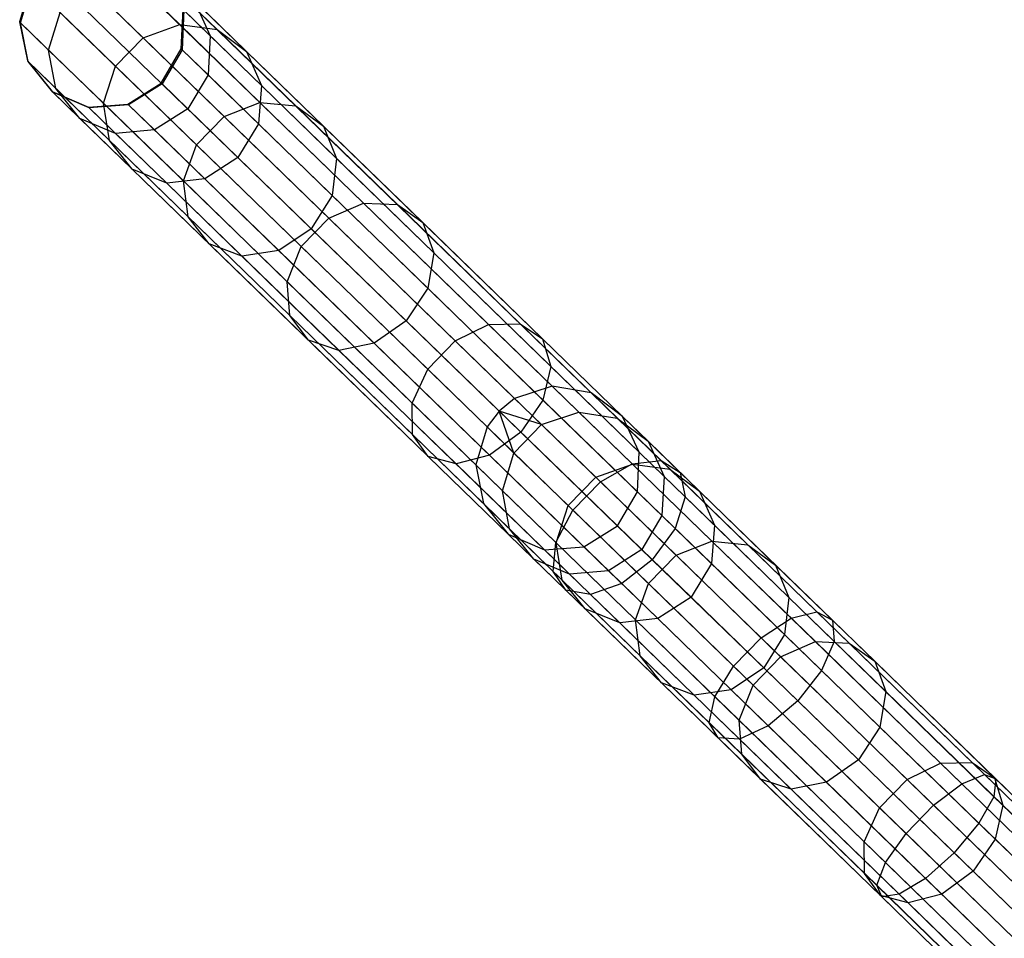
# Model space of a CAD drawing. Extents: x -91 to 91, y -91 to 262.
# Tile 315 of 480: x -66 to -54, y 52 to 63. Entities that reach past the tile are written whole.
import ezdxf

# ---------------------------------------------------------------- set-up
doc = ezdxf.new("R2010")
doc.units = 0
doc.header["$LTSCALE"] = 25.4
doc.layers.get('0').update_dxf_attribs({"linetype": 'CONTINUOUS'})

# ---------------------------------------------------------------- blocks, each defined once
blk = doc.blocks.new('ETE0_STL_1')
at = {"color": 0}
for p, q in [((-59.214, 58.382, 301.455), (-64.733, 63.739, 191.455)), ((-59.214, 58.382, 301.455), (-64.733, 63.739, 191.455)), ((-58.742, 58.303, 301.427), (-64.261, 63.661, 191.427)), ((-58.742, 58.303, 301.427), (-64.261, 63.661, 191.427)), ((-59.668, 58.232, 301.47), (-65.187, 63.59, 191.47)), ((-59.668, 58.232, 301.47), (-65.187, 63.59, 191.47)), ((-59.855, 58.081, 301.473), (-65.375, 63.438, 191.473)), ((-59.855, 58.081, 301.473), (-65.375, 63.438, 191.473)), ((-64.382, 63.399, 185.308), (-63.72, 62.756, 182.357)), ((-64.382, 63.399, 185.308), (-63.72, 62.756, 182.357)), ((-63.917, 63.327, 185.397), (-63.268, 62.696, 182.503)), ((-63.917, 63.327, 185.397), (-63.268, 62.696, 182.503)), ((-58.362, 58.014, 301.394), (-63.881, 63.372, 191.394)), ((-58.362, 58.014, 301.394), (-63.881, 63.372, 191.394)), ((-65.521, 63.246, 191.47), (-65.657, 62.788, 191.455)), ((-65.521, 63.246, 191.47), (-65.657, 62.788, 191.455)), ((-65.646, 62.777, 188.363), (-65.51, 63.236, 188.346)), ((-65.646, 62.777, 188.363), (-65.51, 63.236, 188.346)), ((-60.001, 57.889, 301.47), (-65.521, 63.246, 191.47)), ((-60.001, 57.889, 301.47), (-65.521, 63.246, 191.47)), ((-64.833, 63.246, 185.258), (-64.164, 62.596, 182.275)), ((-64.833, 63.246, 185.258), (-64.164, 62.596, 182.275)), ((-63.545, 63.046, 185.505), (-62.911, 62.43, 182.678)), ((-63.545, 63.046, 185.505), (-62.911, 62.43, 182.678)), ((-63.545, 63.046, 185.505), (-63.351, 62.621, 185.606)), ((-63.545, 63.046, 185.505), (-63.351, 62.621, 185.606)), ((-63.701, 62.462, 191.341), (-63.679, 62.939, 191.363)), ((-63.701, 62.462, 191.341), (-63.679, 62.939, 191.363)), ((-63.669, 62.93, 188.468), (-63.692, 62.452, 188.493)), ((-63.669, 62.93, 188.468), (-63.692, 62.452, 188.493)), ((-58.16, 57.582, 301.363), (-63.679, 62.939, 191.363)), ((-58.16, 57.582, 301.363), (-63.679, 62.939, 191.363)), ((-63.669, 62.93, 188.468), (-63.351, 62.621, 185.606)), ((-63.669, 62.93, 188.468), (-63.351, 62.621, 185.606)), ((-60.137, 57.43, 301.455), (-65.657, 62.788, 191.455)), ((-65.657, 62.788, 191.455), (-65.564, 62.319, 191.427)), ((-60.137, 57.43, 301.455), (-65.657, 62.788, 191.455)), ((-65.657, 62.788, 191.455), (-65.646, 62.777, 188.363)), ((-65.657, 62.788, 191.455), (-65.564, 62.319, 191.427)), ((-65.657, 62.788, 191.455), (-65.646, 62.777, 188.363)), ((-65.306, 62.447, 185.308), (-65.166, 62.902, 185.258)), ((-65.306, 62.447, 185.308), (-65.166, 62.902, 185.258)), ((-65.166, 62.902, 185.258), (-64.497, 62.253, 182.275)), ((-65.166, 62.902, 185.258), (-64.497, 62.253, 182.275)), ((-65.554, 62.309, 188.395), (-65.646, 62.777, 188.363)), ((-65.646, 62.777, 188.363), (-65.306, 62.447, 185.308)), ((-65.646, 62.777, 188.363), (-65.306, 62.447, 185.308)), ((-65.554, 62.309, 188.395), (-65.646, 62.777, 188.363)), ((-64.164, 62.596, 182.275), (-63.72, 62.756, 182.357)), ((-64.164, 62.596, 182.275), (-63.72, 62.756, 182.357)), ((-63.72, 62.756, 182.357), (-62.751, 61.815, 179.576)), ((-63.72, 62.756, 182.357), (-62.751, 61.815, 179.576)), ((-63.72, 62.756, 182.357), (-63.268, 62.696, 182.503)), ((-63.72, 62.756, 182.357), (-63.268, 62.696, 182.503)), ((-63.268, 62.696, 182.503), (-62.317, 61.773, 179.774)), ((-63.268, 62.696, 182.503), (-62.317, 61.773, 179.774)), ((-63.268, 62.696, 182.503), (-62.911, 62.43, 182.678)), ((-63.268, 62.696, 182.503), (-62.911, 62.43, 182.678)), ((-64.497, 62.253, 182.275), (-64.164, 62.596, 182.275)), ((-64.497, 62.253, 182.275), (-64.164, 62.596, 182.275)), ((-64.164, 62.596, 182.275), (-63.184, 61.645, 179.465)), ((-64.164, 62.596, 182.275), (-63.184, 61.645, 179.465)), ((-63.351, 62.621, 185.606), (-63.378, 62.148, 185.678)), ((-63.351, 62.621, 185.606), (-63.378, 62.148, 185.678)), ((-63.351, 62.621, 185.606), (-62.731, 62.019, 182.843)), ((-63.351, 62.621, 185.606), (-62.731, 62.019, 182.843)), ((-65.22, 61.985, 185.397), (-65.306, 62.447, 185.308)), ((-65.306, 62.447, 185.308), (-64.644, 61.805, 182.357)), ((-65.306, 62.447, 185.308), (-64.644, 61.805, 182.357)), ((-65.22, 61.985, 185.397), (-65.306, 62.447, 185.308)), ((-63.943, 62.049, 191.333), (-63.701, 62.462, 191.341)), ((-63.943, 62.049, 191.333), (-63.701, 62.462, 191.341)), ((-63.692, 62.452, 188.493), (-63.933, 62.039, 188.502)), ((-63.692, 62.452, 188.493), (-63.933, 62.039, 188.502)), ((-58.182, 57.104, 301.341), (-63.701, 62.462, 191.341)), ((-58.182, 57.104, 301.341), (-63.701, 62.462, 191.341)), ((-63.701, 62.462, 191.341), (-63.692, 62.452, 188.493)), ((-63.701, 62.462, 191.341), (-63.692, 62.452, 188.493)), ((-63.692, 62.452, 188.493), (-63.378, 62.148, 185.678)), ((-63.692, 62.452, 188.493), (-63.378, 62.148, 185.678)), ((-62.911, 62.43, 182.678), (-61.982, 61.529, 180.013)), ((-62.911, 62.43, 182.678), (-61.982, 61.529, 180.013)), ((-62.911, 62.43, 182.678), (-62.731, 62.019, 182.843)), ((-62.911, 62.43, 182.678), (-62.731, 62.019, 182.843)), ((-60.045, 56.961, 301.427), (-65.564, 62.319, 191.427)), ((-65.564, 62.319, 191.427), (-65.264, 61.947, 191.394)), ((-60.045, 56.961, 301.427), (-65.564, 62.319, 191.427)), ((-65.564, 62.319, 191.427), (-65.264, 61.947, 191.394)), ((-65.564, 62.319, 191.427), (-65.554, 62.309, 188.395)), ((-65.564, 62.319, 191.427), (-65.554, 62.309, 188.395)), ((-65.254, 61.938, 188.432), (-65.554, 62.309, 188.395)), ((-65.554, 62.309, 188.395), (-65.22, 61.985, 185.397)), ((-65.554, 62.309, 188.395), (-65.22, 61.985, 185.397)), ((-65.254, 61.938, 188.432), (-65.554, 62.309, 188.395)), ((-64.644, 61.805, 182.357), (-64.497, 62.253, 182.275)), ((-64.644, 61.805, 182.357), (-64.497, 62.253, 182.275)), ((-64.497, 62.253, 182.275), (-63.517, 61.302, 179.465)), ((-64.497, 62.253, 182.275), (-63.517, 61.302, 179.465)), ((-63.378, 62.148, 185.678), (-63.622, 61.737, 185.704)), ((-63.378, 62.148, 185.678), (-63.622, 61.737, 185.704)), ((-63.378, 62.148, 185.678), (-62.768, 61.556, 182.96)), ((-63.378, 62.148, 185.678), (-62.768, 61.556, 182.96)), ((-64.928, 61.621, 185.505), (-65.22, 61.985, 185.397)), ((-65.22, 61.985, 185.397), (-64.571, 61.355, 182.503)), ((-65.22, 61.985, 185.397), (-64.571, 61.355, 182.503)), ((-64.928, 61.621, 185.505), (-65.22, 61.985, 185.397)), ((-64.349, 61.795, 191.341), (-63.943, 62.049, 191.333)), ((-64.349, 61.795, 191.341), (-63.943, 62.049, 191.333)), ((-63.933, 62.039, 188.502), (-64.339, 61.785, 188.493)), ((-63.933, 62.039, 188.502), (-64.339, 61.785, 188.493)), ((-58.424, 56.691, 301.333), (-63.943, 62.049, 191.333)), ((-58.424, 56.691, 301.333), (-63.943, 62.049, 191.333)), ((-63.943, 62.049, 191.333), (-63.933, 62.039, 188.502)), ((-63.943, 62.049, 191.333), (-63.933, 62.039, 188.502)), ((-63.622, 61.737, 185.704), (-63.933, 62.039, 188.502)), ((-63.622, 61.737, 185.704), (-63.933, 62.039, 188.502)), ((-62.731, 62.019, 182.843), (-62.768, 61.556, 182.96)), ((-62.731, 62.019, 182.843), (-62.768, 61.556, 182.96)), ((-62.731, 62.019, 182.843), (-61.823, 61.137, 180.238)), ((-62.731, 62.019, 182.843), (-61.823, 61.137, 180.238)), ((-59.745, 56.59, 301.394), (-65.264, 61.947, 191.394)), ((-65.264, 61.947, 191.394), (-64.826, 61.758, 191.363)), ((-59.745, 56.59, 301.394), (-65.264, 61.947, 191.394)), ((-65.264, 61.947, 191.394), (-64.826, 61.758, 191.363)), ((-65.264, 61.947, 191.394), (-65.254, 61.938, 188.432)), ((-65.264, 61.947, 191.394), (-65.254, 61.938, 188.432)), ((-64.816, 61.749, 188.468), (-65.254, 61.938, 188.432)), ((-65.254, 61.938, 188.432), (-64.928, 61.621, 185.505)), ((-65.254, 61.938, 188.432), (-64.928, 61.621, 185.505)), ((-64.816, 61.749, 188.468), (-65.254, 61.938, 188.432)), ((-64.826, 61.758, 191.363), (-64.349, 61.795, 191.341)), ((-64.826, 61.758, 191.363), (-64.349, 61.795, 191.341)), ((-59.306, 56.401, 301.363), (-64.826, 61.758, 191.363)), ((-59.306, 56.401, 301.363), (-64.826, 61.758, 191.363)), ((-64.826, 61.758, 191.363), (-64.816, 61.749, 188.468)), ((-64.826, 61.758, 191.363), (-64.816, 61.749, 188.468)), ((-64.339, 61.785, 188.493), (-64.816, 61.749, 188.468)), ((-64.339, 61.785, 188.493), (-64.816, 61.749, 188.468)), ((-64.816, 61.749, 188.468), (-64.497, 61.439, 185.606)), ((-64.816, 61.749, 188.468), (-64.497, 61.439, 185.606)), ((-64.571, 61.355, 182.503), (-64.644, 61.805, 182.357)), ((-64.644, 61.805, 182.357), (-63.675, 60.864, 179.576)), ((-64.644, 61.805, 182.357), (-63.675, 60.864, 179.576)), ((-64.571, 61.355, 182.503), (-64.644, 61.805, 182.357)), ((-58.83, 56.437, 301.341), (-64.349, 61.795, 191.341)), ((-58.83, 56.437, 301.341), (-64.349, 61.795, 191.341)), ((-64.349, 61.795, 191.341), (-64.339, 61.785, 188.493)), ((-64.349, 61.795, 191.341), (-64.339, 61.785, 188.493)), ((-64.339, 61.785, 188.493), (-64.026, 61.481, 185.678)), ((-64.339, 61.785, 188.493), (-64.026, 61.481, 185.678)), ((-63.622, 61.737, 185.704), (-64.026, 61.481, 185.678)), ((-63.622, 61.737, 185.704), (-64.026, 61.481, 185.678)), ((-63.016, 61.148, 183.002), (-63.622, 61.737, 185.704)), ((-63.016, 61.148, 183.002), (-63.622, 61.737, 185.704)), ((-63.184, 61.645, 179.465), (-62.751, 61.815, 179.576)), ((-63.184, 61.645, 179.465), (-62.751, 61.815, 179.576)), ((-62.751, 61.815, 179.576), (-61.496, 60.597, 177.027)), ((-62.751, 61.815, 179.576), (-61.496, 60.597, 177.027)), ((-62.751, 61.815, 179.576), (-62.317, 61.773, 179.774)), ((-62.751, 61.815, 179.576), (-62.317, 61.773, 179.774)), ((-62.317, 61.773, 179.774), (-61.086, 60.578, 177.273)), ((-62.317, 61.773, 179.774), (-61.086, 60.578, 177.273)), ((-62.317, 61.773, 179.774), (-61.982, 61.529, 180.013)), ((-62.317, 61.773, 179.774), (-61.982, 61.529, 180.013)), ((-64.497, 61.439, 185.606), (-64.928, 61.621, 185.505)), ((-64.928, 61.621, 185.505), (-64.294, 61.006, 182.678)), ((-64.928, 61.621, 185.505), (-64.294, 61.006, 182.678)), ((-64.497, 61.439, 185.606), (-64.928, 61.621, 185.505)), ((-63.517, 61.302, 179.465), (-63.184, 61.645, 179.465)), ((-63.517, 61.302, 179.465), (-63.184, 61.645, 179.465)), ((-63.184, 61.645, 179.465), (-61.915, 60.414, 176.888)), ((-63.184, 61.645, 179.465), (-61.915, 60.414, 176.888)), ((-64.026, 61.481, 185.678), (-64.497, 61.439, 185.606)), ((-64.026, 61.481, 185.678), (-64.497, 61.439, 185.606)), ((-64.026, 61.481, 185.678), (-63.416, 60.889, 182.96)), ((-64.026, 61.481, 185.678), (-63.416, 60.889, 182.96)), ((-62.768, 61.556, 182.96), (-63.016, 61.148, 183.002)), ((-62.768, 61.556, 182.96), (-63.016, 61.148, 183.002)), ((-62.768, 61.556, 182.96), (-61.875, 60.689, 180.398)), ((-62.768, 61.556, 182.96), (-61.875, 60.689, 180.398)), ((-61.982, 61.529, 180.013), (-60.78, 60.361, 177.571)), ((-61.982, 61.529, 180.013), (-60.78, 60.361, 177.571)), ((-61.982, 61.529, 180.013), (-61.823, 61.137, 180.238)), ((-61.982, 61.529, 180.013), (-61.823, 61.137, 180.238)), ((-64.294, 61.006, 182.678), (-64.571, 61.355, 182.503)), ((-64.571, 61.355, 182.503), (-63.62, 60.432, 179.774)), ((-64.571, 61.355, 182.503), (-63.62, 60.432, 179.774)), ((-64.294, 61.006, 182.678), (-64.571, 61.355, 182.503)), ((-64.497, 61.439, 185.606), (-63.877, 60.838, 182.843)), ((-64.497, 61.439, 185.606), (-63.877, 60.838, 182.843)), ((-63.675, 60.864, 179.576), (-63.517, 61.302, 179.465)), ((-63.675, 60.864, 179.576), (-63.517, 61.302, 179.465)), ((-63.517, 61.302, 179.465), (-62.249, 60.07, 176.888)), ((-63.517, 61.302, 179.465), (-62.249, 60.07, 176.888)), ((-63.016, 61.148, 183.002), (-63.416, 60.889, 182.96)), ((-63.016, 61.148, 183.002), (-63.416, 60.889, 182.96)), ((-62.128, 60.287, 180.455), (-63.016, 61.148, 183.002)), ((-62.128, 60.287, 180.455), (-63.016, 61.148, 183.002)), ((-61.823, 61.137, 180.238), (-61.875, 60.689, 180.398)), ((-61.823, 61.137, 180.238), (-61.875, 60.689, 180.398)), ((-61.823, 61.137, 180.238), (-60.647, 59.996, 177.851)), ((-61.823, 61.137, 180.238), (-60.647, 59.996, 177.851)), ((-63.877, 60.838, 182.843), (-64.294, 61.006, 182.678)), ((-64.294, 61.006, 182.678), (-63.365, 60.104, 180.013)), ((-64.294, 61.006, 182.678), (-63.365, 60.104, 180.013)), ((-63.877, 60.838, 182.843), (-64.294, 61.006, 182.678)), ((-63.416, 60.889, 182.96), (-63.877, 60.838, 182.843)), ((-63.416, 60.889, 182.96), (-63.877, 60.838, 182.843)), ((-63.416, 60.889, 182.96), (-62.523, 60.022, 180.398)), ((-63.416, 60.889, 182.96), (-62.523, 60.022, 180.398)), ((-63.877, 60.838, 182.843), (-62.969, 59.956, 180.238)), ((-63.877, 60.838, 182.843), (-62.969, 59.956, 180.238)), ((-63.62, 60.432, 179.774), (-63.675, 60.864, 179.576)), ((-63.675, 60.864, 179.576), (-62.419, 59.645, 177.027)), ((-63.675, 60.864, 179.576), (-62.419, 59.645, 177.027)), ((-63.62, 60.432, 179.774), (-63.675, 60.864, 179.576)), ((-61.875, 60.689, 180.398), (-62.128, 60.287, 180.455)), ((-61.875, 60.689, 180.398), (-62.128, 60.287, 180.455)), ((-61.875, 60.689, 180.398), (-60.719, 59.567, 178.049)), ((-61.875, 60.689, 180.398), (-60.719, 59.567, 178.049)), ((-61.915, 60.414, 176.888), (-61.496, 60.597, 177.027)), ((-61.915, 60.414, 176.888), (-61.496, 60.597, 177.027)), ((-61.496, 60.597, 177.027), (-59.983, 59.128, 174.766)), ((-61.496, 60.597, 177.027), (-59.983, 59.128, 174.766)), ((-61.496, 60.597, 177.027), (-61.086, 60.578, 177.273)), ((-61.496, 60.597, 177.027), (-61.086, 60.578, 177.273)), ((-61.086, 60.578, 177.273), (-59.602, 59.137, 175.055)), ((-61.086, 60.578, 177.273), (-59.602, 59.137, 175.055)), ((-61.086, 60.578, 177.273), (-60.78, 60.361, 177.571)), ((-61.086, 60.578, 177.273), (-60.78, 60.361, 177.571)), ((-63.365, 60.104, 180.013), (-63.62, 60.432, 179.774)), ((-63.62, 60.432, 179.774), (-62.388, 59.236, 177.273)), ((-63.62, 60.432, 179.774), (-62.388, 59.236, 177.273)), ((-63.365, 60.104, 180.013), (-63.62, 60.432, 179.774)), ((-62.249, 60.07, 176.888), (-61.915, 60.414, 176.888)), ((-62.249, 60.07, 176.888), (-61.915, 60.414, 176.888)), ((-61.915, 60.414, 176.888), (-60.386, 58.929, 174.603)), ((-61.915, 60.414, 176.888), (-60.386, 58.929, 174.603)), ((-62.128, 60.287, 180.455), (-62.523, 60.022, 180.398)), ((-62.128, 60.287, 180.455), (-62.523, 60.022, 180.398)), ((-60.979, 59.171, 178.121), (-62.128, 60.287, 180.455)), ((-60.979, 59.171, 178.121), (-62.128, 60.287, 180.455)), ((-60.78, 60.361, 177.571), (-59.33, 58.954, 175.404)), ((-60.78, 60.361, 177.571), (-59.33, 58.954, 175.404)), ((-60.78, 60.361, 177.571), (-60.647, 59.996, 177.851)), ((-60.78, 60.361, 177.571), (-60.647, 59.996, 177.851)), ((-62.969, 59.956, 180.238), (-63.365, 60.104, 180.013)), ((-63.365, 60.104, 180.013), (-62.163, 58.937, 177.571)), ((-63.365, 60.104, 180.013), (-62.163, 58.937, 177.571)), ((-62.969, 59.956, 180.238), (-63.365, 60.104, 180.013)), ((-62.419, 59.645, 177.027), (-62.249, 60.07, 176.888)), ((-62.419, 59.645, 177.027), (-62.249, 60.07, 176.888)), ((-62.249, 60.07, 176.888), (-60.72, 58.586, 174.603)), ((-62.249, 60.07, 176.888), (-60.72, 58.586, 174.603)), ((-62.523, 60.022, 180.398), (-62.969, 59.956, 180.238)), ((-62.523, 60.022, 180.398), (-62.969, 59.956, 180.238)), ((-62.969, 59.956, 180.238), (-61.794, 58.815, 177.851)), ((-62.969, 59.956, 180.238), (-61.794, 58.815, 177.851)), ((-62.523, 60.022, 180.398), (-61.367, 58.9, 178.049)), ((-62.523, 60.022, 180.398), (-61.367, 58.9, 178.049)), ((-60.647, 59.996, 177.851), (-60.719, 59.567, 178.049)), ((-60.647, 59.996, 177.851), (-60.719, 59.567, 178.049)), ((-60.647, 59.996, 177.851), (-59.23, 58.621, 175.733)), ((-60.647, 59.996, 177.851), (-59.23, 58.621, 175.733)), ((-62.388, 59.236, 177.273), (-62.419, 59.645, 177.027)), ((-62.419, 59.645, 177.027), (-60.907, 58.177, 174.766)), ((-62.419, 59.645, 177.027), (-60.907, 58.177, 174.766)), ((-62.388, 59.236, 177.273), (-62.419, 59.645, 177.027)), ((-60.719, 59.567, 178.049), (-60.979, 59.171, 178.121)), ((-60.719, 59.567, 178.049), (-60.979, 59.171, 178.121)), ((-60.719, 59.567, 178.049), (-59.325, 58.214, 175.966)), ((-60.719, 59.567, 178.049), (-59.325, 58.214, 175.966)), ((-62.163, 58.937, 177.571), (-62.388, 59.236, 177.273)), ((-62.388, 59.236, 177.273), (-60.904, 57.796, 175.055)), ((-62.388, 59.236, 177.273), (-60.904, 57.796, 175.055)), ((-62.163, 58.937, 177.571), (-62.388, 59.236, 177.273)), ((-60.979, 59.171, 178.121), (-61.367, 58.9, 178.049)), ((-60.979, 59.171, 178.121), (-61.367, 58.9, 178.049)), ((-59.593, 57.826, 176.05), (-60.979, 59.171, 178.121)), ((-59.593, 57.826, 176.05), (-60.979, 59.171, 178.121)), ((-60.386, 58.929, 174.603), (-59.983, 59.128, 174.766)), ((-60.386, 58.929, 174.603), (-59.983, 59.128, 174.766)), ((-59.983, 59.128, 174.766), (-59.602, 59.137, 175.055)), ((-59.983, 59.128, 174.766), (-59.602, 59.137, 175.055)), ((-59.983, 59.128, 174.766), (-58.246, 57.442, 172.843)), ((-59.983, 59.128, 174.766), (-58.246, 57.442, 172.843)), ((-59.602, 59.137, 175.055), (-57.897, 57.483, 173.169)), ((-59.602, 59.137, 175.055), (-57.897, 57.483, 173.169)), ((-59.602, 59.137, 175.055), (-59.33, 58.954, 175.404)), ((-59.602, 59.137, 175.055), (-59.33, 58.954, 175.404)), ((-61.794, 58.815, 177.851), (-62.163, 58.937, 177.571)), ((-62.163, 58.937, 177.571), (-60.713, 57.53, 175.404)), ((-62.163, 58.937, 177.571), (-60.713, 57.53, 175.404)), ((-61.794, 58.815, 177.851), (-62.163, 58.937, 177.571)), ((-61.367, 58.9, 178.049), (-61.794, 58.815, 177.851)), ((-61.367, 58.9, 178.049), (-61.794, 58.815, 177.851)), ((-61.367, 58.9, 178.049), (-59.973, 57.547, 175.966)), ((-61.367, 58.9, 178.049), (-59.973, 57.547, 175.966)), ((-60.72, 58.586, 174.603), (-60.386, 58.929, 174.603)), ((-60.72, 58.586, 174.603), (-60.386, 58.929, 174.603)), ((-60.386, 58.929, 174.603), (-58.63, 57.225, 172.659)), ((-60.386, 58.929, 174.603), (-58.63, 57.225, 172.659)), ((-59.33, 58.954, 175.404), (-57.666, 57.339, 173.562)), ((-59.33, 58.954, 175.404), (-57.666, 57.339, 173.562)), ((-59.33, 58.954, 175.404), (-59.23, 58.621, 175.733)), ((-59.33, 58.954, 175.404), (-59.23, 58.621, 175.733)), ((-61.794, 58.815, 177.851), (-60.377, 57.44, 175.733)), ((-61.794, 58.815, 177.851), (-60.377, 57.44, 175.733)), ((-59.23, 58.621, 175.733), (-59.325, 58.214, 175.966)), ((-59.23, 58.621, 175.733), (-59.325, 58.214, 175.966)), ((-59.23, 58.621, 175.733), (-57.603, 57.042, 173.932)), ((-59.23, 58.621, 175.733), (-57.603, 57.042, 173.932)), ((-60.907, 58.177, 174.766), (-60.72, 58.586, 174.603)), ((-60.907, 58.177, 174.766), (-60.72, 58.586, 174.603)), ((-60.72, 58.586, 174.603), (-58.964, 56.882, 172.659)), ((-60.72, 58.586, 174.603), (-58.964, 56.882, 172.659)), ((-59.214, 58.382, 301.455), (-59.668, 58.232, 301.47)), ((-59.214, 58.382, 301.455), (-59.668, 58.232, 301.47)), ((-58.891, 58.069, 304.534), (-59.214, 58.382, 301.455)), ((-58.891, 58.069, 304.534), (-59.214, 58.382, 301.455)), ((-58.742, 58.303, 301.427), (-59.214, 58.382, 301.455)), ((-58.742, 58.303, 301.427), (-59.214, 58.382, 301.455)), ((-58.426, 57.996, 304.448), (-58.742, 58.303, 301.427)), ((-58.426, 57.996, 304.448), (-58.742, 58.303, 301.427)), ((-58.362, 58.014, 301.394), (-58.742, 58.303, 301.427)), ((-58.362, 58.014, 301.394), (-58.742, 58.303, 301.427)), ((-60.904, 57.796, 175.055), (-60.907, 58.177, 174.766)), ((-60.907, 58.177, 174.766), (-59.169, 56.49, 172.843)), ((-60.907, 58.177, 174.766), (-59.169, 56.49, 172.843)), ((-60.904, 57.796, 175.055), (-60.907, 58.177, 174.766)), ((-59.668, 58.232, 301.47), (-59.855, 58.081, 301.473)), ((-59.668, 58.232, 301.47), (-59.855, 58.081, 301.473)), ((-59.342, 57.916, 304.582), (-59.668, 58.232, 301.47)), ((-59.342, 57.916, 304.582), (-59.668, 58.232, 301.47)), ((-59.325, 58.214, 175.966), (-59.593, 57.826, 176.05)), ((-59.325, 58.214, 175.966), (-59.593, 57.826, 176.05)), ((-59.325, 58.214, 175.966), (-57.725, 56.66, 174.195)), ((-59.325, 58.214, 175.966), (-57.725, 56.66, 174.195)), ((-59.855, 58.081, 301.473), (-60.001, 57.889, 301.47)), ((-59.855, 58.081, 301.473), (-60.001, 57.889, 301.47)), ((-59.676, 57.573, 304.582), (-59.855, 58.081, 301.473)), ((-59.676, 57.573, 304.582), (-59.855, 58.081, 301.473)), ((-59.342, 57.916, 304.582), (-59.855, 58.081, 301.473)), ((-59.342, 57.916, 304.582), (-59.855, 58.081, 301.473)), ((-59.342, 57.916, 304.582), (-58.891, 58.069, 304.534)), ((-59.342, 57.916, 304.582), (-58.891, 58.069, 304.534)), ((-58.891, 58.069, 304.534), (-58.426, 57.996, 304.448)), ((-58.242, 57.439, 307.511), (-58.891, 58.069, 304.534)), ((-58.242, 57.439, 307.511), (-58.891, 58.069, 304.534)), ((-58.891, 58.069, 304.534), (-58.426, 57.996, 304.448)), ((-59.676, 57.573, 304.582), (-59.342, 57.916, 304.582)), ((-59.676, 57.573, 304.582), (-59.342, 57.916, 304.582)), ((-58.686, 57.279, 307.591), (-59.342, 57.916, 304.582)), ((-58.686, 57.279, 307.591), (-59.342, 57.916, 304.582)), ((-58.426, 57.996, 304.448), (-58.053, 57.715, 304.344)), ((-57.789, 57.378, 307.368), (-58.426, 57.996, 304.448)), ((-57.789, 57.378, 307.368), (-58.426, 57.996, 304.448)), ((-58.426, 57.996, 304.448), (-58.053, 57.715, 304.344)), ((-58.053, 57.715, 304.344), (-58.362, 58.014, 301.394)), ((-58.053, 57.715, 304.344), (-58.362, 58.014, 301.394)), ((-58.16, 57.582, 301.363), (-58.362, 58.014, 301.394)), ((-58.16, 57.582, 301.363), (-58.362, 58.014, 301.394)), ((-60.713, 57.53, 175.404), (-60.904, 57.796, 175.055)), ((-60.904, 57.796, 175.055), (-59.2, 56.141, 173.169)), ((-60.904, 57.796, 175.055), (-59.2, 56.141, 173.169)), ((-60.713, 57.53, 175.404), (-60.904, 57.796, 175.055)), ((-60.001, 57.889, 301.47), (-60.137, 57.43, 301.455)), ((-60.001, 57.889, 301.47), (-60.137, 57.43, 301.455)), ((-59.676, 57.573, 304.582), (-60.001, 57.889, 301.47)), ((-59.676, 57.573, 304.582), (-60.001, 57.889, 301.47)), ((-59.593, 57.826, 176.05), (-59.973, 57.547, 175.966)), ((-59.593, 57.826, 176.05), (-59.973, 57.547, 175.966)), ((-58.003, 56.282, 174.29), (-59.593, 57.826, 176.05)), ((-58.003, 56.282, 174.29), (-59.593, 57.826, 176.05)), ((-58.053, 57.715, 304.344), (-57.858, 57.289, 304.247)), ((-57.431, 57.111, 307.197), (-58.053, 57.715, 304.344)), ((-57.431, 57.111, 307.197), (-58.053, 57.715, 304.344)), ((-58.053, 57.715, 304.344), (-57.858, 57.289, 304.247)), ((-59.973, 57.547, 175.966), (-60.377, 57.44, 175.733)), ((-59.973, 57.547, 175.966), (-60.377, 57.44, 175.733)), ((-59.973, 57.547, 175.966), (-58.372, 55.993, 174.195)), ((-59.973, 57.547, 175.966), (-58.372, 55.993, 174.195)), ((-59.815, 57.117, 304.534), (-59.676, 57.573, 304.582)), ((-59.815, 57.117, 304.534), (-59.676, 57.573, 304.582)), ((-59.02, 56.936, 307.591), (-59.676, 57.573, 304.582)), ((-59.02, 56.936, 307.591), (-59.676, 57.573, 304.582)), ((-58.182, 57.104, 301.341), (-58.16, 57.582, 301.363)), ((-58.182, 57.104, 301.341), (-58.16, 57.582, 301.363)), ((-57.858, 57.289, 304.247), (-58.16, 57.582, 301.363)), ((-57.858, 57.289, 304.247), (-58.16, 57.582, 301.363)), ((-60.377, 57.44, 175.733), (-60.713, 57.53, 175.404)), ((-60.713, 57.53, 175.404), (-59.049, 55.914, 173.562)), ((-60.713, 57.53, 175.404), (-59.049, 55.914, 173.562)), ((-60.377, 57.44, 175.733), (-60.713, 57.53, 175.404)), ((-60.377, 57.44, 175.733), (-58.75, 55.861, 173.932)), ((-60.377, 57.44, 175.733), (-58.75, 55.861, 173.932)), ((-59.815, 57.117, 304.534), (-60.137, 57.43, 301.455)), ((-60.137, 57.43, 301.455), (-60.045, 56.961, 301.427)), ((-59.815, 57.117, 304.534), (-60.137, 57.43, 301.455)), ((-60.137, 57.43, 301.455), (-60.045, 56.961, 301.427)), ((-58.686, 57.279, 307.591), (-58.242, 57.439, 307.511)), ((-58.686, 57.279, 307.591), (-58.242, 57.439, 307.511)), ((-58.63, 57.225, 172.659), (-58.246, 57.442, 172.843)), ((-58.63, 57.225, 172.659), (-58.246, 57.442, 172.843)), ((-58.246, 57.442, 172.843), (-57.897, 57.483, 173.169)), ((-58.246, 57.442, 172.843), (-57.897, 57.483, 173.169)), ((-58.246, 57.442, 172.843), (-56.323, 55.575, 171.302)), ((-58.246, 57.442, 172.843), (-56.323, 55.575, 171.302)), ((-58.242, 57.439, 307.511), (-57.789, 57.378, 307.368)), ((-57.281, 56.506, 310.319), (-58.242, 57.439, 307.511)), ((-57.281, 56.506, 310.319), (-58.242, 57.439, 307.511)), ((-58.242, 57.439, 307.511), (-57.789, 57.378, 307.368)), ((-57.897, 57.483, 173.169), (-56.011, 55.652, 171.657)), ((-57.897, 57.483, 173.169), (-56.011, 55.652, 171.657)), ((-57.897, 57.483, 173.169), (-57.666, 57.339, 173.562)), ((-57.897, 57.483, 173.169), (-57.666, 57.339, 173.562)), ((-57.789, 57.378, 307.368), (-57.431, 57.111, 307.197)), ((-56.846, 56.463, 310.123), (-57.789, 57.378, 307.368)), ((-56.846, 56.463, 310.123), (-57.789, 57.378, 307.368)), ((-57.789, 57.378, 307.368), (-57.431, 57.111, 307.197)), ((-57.666, 57.339, 173.562), (-55.823, 55.55, 172.085)), ((-57.666, 57.339, 173.562), (-55.823, 55.55, 172.085)), ((-57.666, 57.339, 173.562), (-57.603, 57.042, 173.932)), ((-57.666, 57.339, 173.562), (-57.603, 57.042, 173.932)), ((-59.02, 56.936, 307.591), (-58.686, 57.279, 307.591)), ((-59.02, 56.936, 307.591), (-58.686, 57.279, 307.591)), ((-58.964, 56.882, 172.659), (-58.63, 57.225, 172.659)), ((-58.964, 56.882, 172.659), (-58.63, 57.225, 172.659)), ((-57.715, 56.336, 310.43), (-58.686, 57.279, 307.591)), ((-57.715, 56.336, 310.43), (-58.686, 57.279, 307.591)), ((-58.63, 57.225, 172.659), (-56.687, 55.338, 171.101)), ((-58.63, 57.225, 172.659), (-56.687, 55.338, 171.101)), ((-57.858, 57.289, 304.247), (-57.885, 56.816, 304.177)), ((-57.858, 57.289, 304.247), (-57.885, 56.816, 304.177)), ((-57.25, 56.699, 307.035), (-57.858, 57.289, 304.247)), ((-57.25, 56.699, 307.035), (-57.858, 57.289, 304.247)), ((-59.729, 56.654, 304.448), (-59.815, 57.117, 304.534)), ((-59.166, 56.487, 307.511), (-59.815, 57.117, 304.534)), ((-59.729, 56.654, 304.448), (-59.815, 57.117, 304.534)), ((-59.166, 56.487, 307.511), (-59.815, 57.117, 304.534)), ((-58.424, 56.691, 301.333), (-58.182, 57.104, 301.341)), ((-58.424, 56.691, 301.333), (-58.182, 57.104, 301.341)), ((-57.885, 56.816, 304.177), (-58.182, 57.104, 301.341)), ((-57.885, 56.816, 304.177), (-58.182, 57.104, 301.341)), ((-57.431, 57.111, 307.197), (-57.25, 56.699, 307.035)), ((-56.51, 56.217, 309.887), (-57.431, 57.111, 307.197)), ((-56.51, 56.217, 309.887), (-57.431, 57.111, 307.197)), ((-57.431, 57.111, 307.197), (-57.25, 56.699, 307.035)), ((-59.729, 56.654, 304.448), (-60.045, 56.961, 301.427)), ((-60.045, 56.961, 301.427), (-59.745, 56.59, 301.394)), ((-59.729, 56.654, 304.448), (-60.045, 56.961, 301.427)), ((-60.045, 56.961, 301.427), (-59.745, 56.59, 301.394)), ((-57.603, 57.042, 173.932), (-57.725, 56.66, 174.195)), ((-57.603, 57.042, 173.932), (-57.725, 56.66, 174.195)), ((-57.603, 57.042, 173.932), (-55.803, 55.293, 172.489)), ((-57.603, 57.042, 173.932), (-55.803, 55.293, 172.489)), ((-59.169, 56.49, 172.843), (-58.964, 56.882, 172.659)), ((-59.169, 56.49, 172.843), (-58.964, 56.882, 172.659)), ((-59.166, 56.487, 307.511), (-59.02, 56.936, 307.591)), ((-59.166, 56.487, 307.511), (-59.02, 56.936, 307.591)), ((-58.048, 55.993, 310.43), (-59.02, 56.936, 307.591)), ((-58.048, 55.993, 310.43), (-59.02, 56.936, 307.591)), ((-58.964, 56.882, 172.659), (-57.02, 54.995, 171.101)), ((-58.964, 56.882, 172.659), (-57.02, 54.995, 171.101)), ((-57.885, 56.816, 304.177), (-58.129, 56.405, 304.152)), ((-57.885, 56.816, 304.177), (-58.129, 56.405, 304.152)), ((-57.287, 56.236, 306.92), (-57.885, 56.816, 304.177)), ((-57.287, 56.236, 306.92), (-57.885, 56.816, 304.177)), ((-59.436, 56.29, 304.344), (-59.745, 56.59, 301.394)), ((-59.745, 56.59, 301.394), (-59.306, 56.401, 301.363)), ((-59.436, 56.29, 304.344), (-59.745, 56.59, 301.394)), ((-59.745, 56.59, 301.394), (-59.306, 56.401, 301.363)), ((-59.436, 56.29, 304.344), (-59.729, 56.654, 304.448)), ((-59.092, 56.036, 307.368), (-59.729, 56.654, 304.448)), ((-59.436, 56.29, 304.344), (-59.729, 56.654, 304.448)), ((-59.092, 56.036, 307.368), (-59.729, 56.654, 304.448)), ((-58.83, 56.437, 301.341), (-58.424, 56.691, 301.333)), ((-58.83, 56.437, 301.341), (-58.424, 56.691, 301.333)), ((-58.424, 56.691, 301.333), (-58.129, 56.405, 304.152)), ((-58.424, 56.691, 301.333), (-58.129, 56.405, 304.152)), ((-57.725, 56.66, 174.195), (-58.003, 56.282, 174.29)), ((-57.725, 56.66, 174.195), (-58.003, 56.282, 174.29)), ((-57.725, 56.66, 174.195), (-55.954, 54.941, 172.775)), ((-57.725, 56.66, 174.195), (-55.954, 54.941, 172.775)), ((-57.25, 56.699, 307.035), (-57.287, 56.236, 306.92)), ((-57.25, 56.699, 307.035), (-57.287, 56.236, 306.92)), ((-56.35, 55.825, 309.665), (-57.25, 56.699, 307.035)), ((-56.35, 55.825, 309.665), (-57.25, 56.699, 307.035)), ((-59.2, 56.141, 173.169), (-59.169, 56.49, 172.843)), ((-59.2, 56.141, 173.169), (-59.169, 56.49, 172.843)), ((-59.169, 56.49, 172.843), (-57.246, 54.624, 171.302)), ((-59.169, 56.49, 172.843), (-57.246, 54.624, 171.302)), ((-59.092, 56.036, 307.368), (-59.166, 56.487, 307.511)), ((-58.205, 55.554, 310.319), (-59.166, 56.487, 307.511)), ((-59.092, 56.036, 307.368), (-59.166, 56.487, 307.511)), ((-58.205, 55.554, 310.319), (-59.166, 56.487, 307.511)), ((-57.715, 56.336, 310.43), (-57.281, 56.506, 310.319)), ((-57.715, 56.336, 310.43), (-57.281, 56.506, 310.319)), ((-57.281, 56.506, 310.319), (-56.846, 56.463, 310.123)), ((-56.029, 55.291, 312.896), (-57.281, 56.506, 310.319)), ((-56.029, 55.291, 312.896), (-57.281, 56.506, 310.319)), ((-57.281, 56.506, 310.319), (-56.846, 56.463, 310.123)), ((-59.306, 56.401, 301.363), (-58.83, 56.437, 301.341)), ((-59.306, 56.401, 301.363), (-58.83, 56.437, 301.341)), ((-59.004, 56.108, 304.247), (-59.306, 56.401, 301.363)), ((-59.004, 56.108, 304.247), (-59.306, 56.401, 301.363)), ((-58.533, 56.149, 304.177), (-58.83, 56.437, 301.341)), ((-58.533, 56.149, 304.177), (-58.83, 56.437, 301.341)), ((-58.129, 56.405, 304.152), (-58.533, 56.149, 304.177)), ((-58.129, 56.405, 304.152), (-58.533, 56.149, 304.177)), ((-58.129, 56.405, 304.152), (-57.534, 55.828, 306.878)), ((-58.129, 56.405, 304.152), (-57.534, 55.828, 306.878)), ((-56.846, 56.463, 310.123), (-56.51, 56.217, 309.887)), ((-55.619, 55.271, 312.651), (-56.846, 56.463, 310.123)), ((-55.619, 55.271, 312.651), (-56.846, 56.463, 310.123)), ((-56.846, 56.463, 310.123), (-56.51, 56.217, 309.887)), ((-59.004, 56.108, 304.247), (-59.436, 56.29, 304.344)), ((-58.814, 55.686, 307.197), (-59.436, 56.29, 304.344)), ((-59.004, 56.108, 304.247), (-59.436, 56.29, 304.344)), ((-58.814, 55.686, 307.197), (-59.436, 56.29, 304.344)), ((-58.003, 56.282, 174.29), (-58.372, 55.993, 174.195)), ((-58.003, 56.282, 174.29), (-58.372, 55.993, 174.195)), ((-58.048, 55.993, 310.43), (-57.715, 56.336, 310.43)), ((-58.048, 55.993, 310.43), (-57.715, 56.336, 310.43)), ((-56.242, 54.573, 172.878), (-58.003, 56.282, 174.29)), ((-56.242, 54.573, 172.878), (-58.003, 56.282, 174.29)), ((-56.45, 55.108, 313.034), (-57.715, 56.336, 310.43)), ((-56.45, 55.108, 313.034), (-57.715, 56.336, 310.43)), ((-57.287, 56.236, 306.92), (-57.534, 55.828, 306.878)), ((-57.287, 56.236, 306.92), (-57.534, 55.828, 306.878)), ((-56.402, 55.376, 309.507), (-57.287, 56.236, 306.92)), ((-56.402, 55.376, 309.507), (-57.287, 56.236, 306.92)), ((-59.049, 55.914, 173.562), (-59.2, 56.141, 173.169)), ((-59.2, 56.141, 173.169), (-57.313, 54.31, 171.657)), ((-59.2, 56.141, 173.169), (-57.313, 54.31, 171.657)), ((-59.049, 55.914, 173.562), (-59.2, 56.141, 173.169)), ((-58.533, 56.149, 304.177), (-59.004, 56.108, 304.247)), ((-58.533, 56.149, 304.177), (-59.004, 56.108, 304.247)), ((-57.935, 55.569, 306.92), (-58.533, 56.149, 304.177)), ((-57.935, 55.569, 306.92), (-58.533, 56.149, 304.177)), ((-56.51, 56.217, 309.887), (-56.35, 55.825, 309.665)), ((-55.311, 55.053, 312.356), (-56.51, 56.217, 309.887)), ((-55.311, 55.053, 312.356), (-56.51, 56.217, 309.887)), ((-56.51, 56.217, 309.887), (-56.35, 55.825, 309.665)), ((-58.814, 55.686, 307.197), (-59.092, 56.036, 307.368)), ((-58.149, 55.121, 310.123), (-59.092, 56.036, 307.368)), ((-58.814, 55.686, 307.197), (-59.092, 56.036, 307.368)), ((-58.149, 55.121, 310.123), (-59.092, 56.036, 307.368)), ((-58.397, 55.518, 307.035), (-59.004, 56.108, 304.247)), ((-58.397, 55.518, 307.035), (-59.004, 56.108, 304.247)), ((-58.372, 55.993, 174.195), (-58.75, 55.861, 173.932)), ((-58.372, 55.993, 174.195), (-58.75, 55.861, 173.932)), ((-58.372, 55.993, 174.195), (-56.601, 54.274, 172.775)), ((-58.372, 55.993, 174.195), (-56.601, 54.274, 172.775)), ((-58.205, 55.554, 310.319), (-58.048, 55.993, 310.43)), ((-58.205, 55.554, 310.319), (-58.048, 55.993, 310.43)), ((-56.783, 54.765, 313.034), (-58.048, 55.993, 310.43)), ((-56.783, 54.765, 313.034), (-58.048, 55.993, 310.43)), ((-58.75, 55.861, 173.932), (-59.049, 55.914, 173.562)), ((-59.049, 55.914, 173.562), (-57.206, 54.125, 172.085)), ((-59.049, 55.914, 173.562), (-57.206, 54.125, 172.085)), ((-58.75, 55.861, 173.932), (-59.049, 55.914, 173.562)), ((-58.75, 55.861, 173.932), (-56.949, 54.112, 172.489)), ((-58.75, 55.861, 173.932), (-56.949, 54.112, 172.489)), ((-57.534, 55.828, 306.878), (-57.935, 55.569, 306.92)), ((-57.534, 55.828, 306.878), (-57.935, 55.569, 306.92)), ((-57.534, 55.828, 306.878), (-56.654, 54.973, 309.45)), ((-57.534, 55.828, 306.878), (-56.654, 54.973, 309.45)), ((-56.35, 55.825, 309.665), (-56.402, 55.376, 309.507)), ((-56.35, 55.825, 309.665), (-56.402, 55.376, 309.507)), ((-55.178, 54.687, 312.078), (-56.35, 55.825, 309.665)), ((-55.178, 54.687, 312.078), (-56.35, 55.825, 309.665)), ((-58.397, 55.518, 307.035), (-58.814, 55.686, 307.197)), ((-57.893, 54.793, 309.887), (-58.814, 55.686, 307.197)), ((-58.397, 55.518, 307.035), (-58.814, 55.686, 307.197)), ((-57.893, 54.793, 309.887), (-58.814, 55.686, 307.197)), ((-56.323, 55.575, 171.302), (-56.011, 55.652, 171.657)), ((-56.323, 55.575, 171.302), (-56.011, 55.652, 171.657)), ((-56.011, 55.652, 171.657), (-53.984, 53.684, 170.552)), ((-56.011, 55.652, 171.657), (-53.984, 53.684, 170.552)), ((-56.011, 55.652, 171.657), (-55.823, 55.55, 172.085)), ((-56.011, 55.652, 171.657), (-55.823, 55.55, 172.085)), ((-57.935, 55.569, 306.92), (-58.397, 55.518, 307.035)), ((-57.935, 55.569, 306.92), (-58.397, 55.518, 307.035)), ((-57.496, 54.644, 309.665), (-58.397, 55.518, 307.035)), ((-57.496, 54.644, 309.665), (-58.397, 55.518, 307.035)), ((-58.149, 55.121, 310.123), (-58.205, 55.554, 310.319)), ((-56.953, 54.339, 312.896), (-58.205, 55.554, 310.319)), ((-58.149, 55.121, 310.123), (-58.205, 55.554, 310.319)), ((-56.953, 54.339, 312.896), (-58.205, 55.554, 310.319)), ((-57.049, 54.709, 309.507), (-57.935, 55.569, 306.92)), ((-57.049, 54.709, 309.507), (-57.935, 55.569, 306.92)), ((-56.687, 55.338, 171.101), (-56.323, 55.575, 171.302)), ((-56.687, 55.338, 171.101), (-56.323, 55.575, 171.302)), ((-56.323, 55.575, 171.302), (-54.257, 53.57, 170.175)), ((-56.323, 55.575, 171.302), (-54.257, 53.57, 170.175)), ((-55.823, 55.55, 172.085), (-53.844, 53.629, 171.006)), ((-55.823, 55.55, 172.085), (-53.844, 53.629, 171.006)), ((-55.823, 55.55, 172.085), (-55.803, 55.293, 172.489)), ((-55.823, 55.55, 172.085), (-55.803, 55.293, 172.489)), ((-57.02, 54.995, 171.101), (-56.687, 55.338, 171.101)), ((-57.02, 54.995, 171.101), (-56.687, 55.338, 171.101)), ((-56.687, 55.338, 171.101), (-54.599, 53.311, 169.963)), ((-56.687, 55.338, 171.101), (-54.599, 53.311, 169.963)), ((-56.402, 55.376, 309.507), (-56.654, 54.973, 309.45)), ((-56.402, 55.376, 309.507), (-56.654, 54.973, 309.45)), ((-56.45, 55.108, 313.034), (-56.029, 55.291, 312.896)), ((-56.45, 55.108, 313.034), (-56.029, 55.291, 312.896)), ((-55.249, 54.257, 311.881), (-56.402, 55.376, 309.507)), ((-55.249, 54.257, 311.881), (-56.402, 55.376, 309.507)), ((-56.029, 55.291, 312.896), (-55.619, 55.271, 312.651)), ((-54.515, 53.821, 315.182), (-56.029, 55.291, 312.896)), ((-54.515, 53.821, 315.182), (-56.029, 55.291, 312.896)), ((-56.029, 55.291, 312.896), (-55.619, 55.271, 312.651)), ((-55.803, 55.293, 172.489), (-55.954, 54.941, 172.775)), ((-55.803, 55.293, 172.489), (-55.954, 54.941, 172.775)), ((-55.803, 55.293, 172.489), (-53.868, 53.415, 171.434)), ((-55.803, 55.293, 172.489), (-53.868, 53.415, 171.434)), ((-55.619, 55.271, 312.651), (-55.311, 55.053, 312.356)), ((-54.133, 53.829, 314.894), (-55.619, 55.271, 312.651)), ((-54.133, 53.829, 314.894), (-55.619, 55.271, 312.651)), ((-55.619, 55.271, 312.651), (-55.311, 55.053, 312.356)), ((-57.893, 54.793, 309.887), (-58.149, 55.121, 310.123)), ((-56.921, 53.929, 312.651), (-58.149, 55.121, 310.123)), ((-57.893, 54.793, 309.887), (-58.149, 55.121, 310.123)), ((-56.921, 53.929, 312.651), (-58.149, 55.121, 310.123)), ((-56.783, 54.765, 313.034), (-56.45, 55.108, 313.034)), ((-56.783, 54.765, 313.034), (-56.45, 55.108, 313.034)), ((-54.919, 53.623, 315.345), (-56.45, 55.108, 313.034)), ((-54.919, 53.623, 315.345), (-56.45, 55.108, 313.034)), ((-55.311, 55.053, 312.356), (-55.178, 54.687, 312.078)), ((-53.861, 53.645, 314.547), (-55.311, 55.053, 312.356)), ((-53.861, 53.645, 314.547), (-55.311, 55.053, 312.356)), ((-55.311, 55.053, 312.356), (-55.178, 54.687, 312.078)), ((-57.246, 54.624, 171.302), (-57.02, 54.995, 171.101)), ((-57.246, 54.624, 171.302), (-57.02, 54.995, 171.101)), ((-56.654, 54.973, 309.45), (-57.049, 54.709, 309.507)), ((-56.654, 54.973, 309.45), (-57.049, 54.709, 309.507)), ((-57.02, 54.995, 171.101), (-54.932, 52.968, 169.963)), ((-57.02, 54.995, 171.101), (-54.932, 52.968, 169.963)), ((-56.654, 54.973, 309.45), (-55.508, 53.861, 311.809)), ((-56.654, 54.973, 309.45), (-55.508, 53.861, 311.809)), ((-55.954, 54.941, 172.775), (-56.242, 54.573, 172.878)), ((-55.954, 54.941, 172.775), (-56.242, 54.573, 172.878)), ((-55.954, 54.941, 172.775), (-54.05, 53.093, 171.737)), ((-55.954, 54.941, 172.775), (-54.05, 53.093, 171.737)), ((-57.496, 54.644, 309.665), (-57.893, 54.793, 309.887)), ((-56.694, 53.628, 312.356), (-57.893, 54.793, 309.887)), ((-57.496, 54.644, 309.665), (-57.893, 54.793, 309.887)), ((-56.694, 53.628, 312.356), (-57.893, 54.793, 309.887)), ((-57.049, 54.709, 309.507), (-57.496, 54.644, 309.665)), ((-57.049, 54.709, 309.507), (-57.496, 54.644, 309.665)), ((-55.896, 53.59, 311.881), (-57.049, 54.709, 309.507)), ((-55.896, 53.59, 311.881), (-57.049, 54.709, 309.507)), ((-56.953, 54.339, 312.896), (-56.783, 54.765, 313.034)), ((-56.953, 54.339, 312.896), (-56.783, 54.765, 313.034)), ((-55.253, 53.279, 315.345), (-56.783, 54.765, 313.034)), ((-55.253, 53.279, 315.345), (-56.783, 54.765, 313.034)), ((-55.178, 54.687, 312.078), (-55.249, 54.257, 311.881)), ((-55.178, 54.687, 312.078), (-55.249, 54.257, 311.881)), ((-53.76, 53.311, 314.219), (-55.178, 54.687, 312.078)), ((-53.76, 53.311, 314.219), (-55.178, 54.687, 312.078)), ((-56.324, 53.506, 312.078), (-57.496, 54.644, 309.665)), ((-56.324, 53.506, 312.078), (-57.496, 54.644, 309.665)), ((-57.313, 54.31, 171.657), (-57.246, 54.624, 171.302)), ((-57.313, 54.31, 171.657), (-57.246, 54.624, 171.302)), ((-57.246, 54.624, 171.302), (-55.18, 52.618, 170.175)), ((-57.246, 54.624, 171.302), (-55.18, 52.618, 170.175)), ((-56.242, 54.573, 172.878), (-56.601, 54.274, 172.775)), ((-56.242, 54.573, 172.878), (-56.601, 54.274, 172.775)), ((-54.35, 52.736, 171.847), (-56.242, 54.573, 172.878)), ((-54.35, 52.736, 171.847), (-56.242, 54.573, 172.878)), ((-56.921, 53.929, 312.651), (-56.953, 54.339, 312.896)), ((-55.439, 52.87, 315.182), (-56.953, 54.339, 312.896)), ((-56.921, 53.929, 312.651), (-56.953, 54.339, 312.896)), ((-55.439, 52.87, 315.182), (-56.953, 54.339, 312.896)), ((-57.206, 54.125, 172.085), (-57.313, 54.31, 171.657)), ((-57.313, 54.31, 171.657), (-55.287, 52.343, 170.552)), ((-57.313, 54.31, 171.657), (-55.287, 52.343, 170.552)), ((-57.206, 54.125, 172.085), (-57.313, 54.31, 171.657)), ((-56.601, 54.274, 172.775), (-56.949, 54.112, 172.489)), ((-56.601, 54.274, 172.775), (-56.949, 54.112, 172.489)), ((-56.601, 54.274, 172.775), (-54.698, 52.426, 171.737)), ((-56.601, 54.274, 172.775), (-54.698, 52.426, 171.737)), ((-55.249, 54.257, 311.881), (-55.508, 53.861, 311.809)), ((-55.249, 54.257, 311.881), (-55.508, 53.861, 311.809)), ((-53.854, 52.903, 313.987), (-55.249, 54.257, 311.881)), ((-53.854, 52.903, 313.987), (-55.249, 54.257, 311.881)), ((-56.949, 54.112, 172.489), (-57.206, 54.125, 172.085)), ((-57.206, 54.125, 172.085), (-55.227, 52.204, 171.006)), ((-57.206, 54.125, 172.085), (-55.227, 52.204, 171.006)), ((-56.949, 54.112, 172.489), (-57.206, 54.125, 172.085)), ((-56.949, 54.112, 172.489), (-55.014, 52.234, 171.434)), ((-56.949, 54.112, 172.489), (-55.014, 52.234, 171.434)), ((-56.694, 53.628, 312.356), (-56.921, 53.929, 312.651)), ((-55.436, 52.487, 314.894), (-56.921, 53.929, 312.651)), ((-56.694, 53.628, 312.356), (-56.921, 53.929, 312.651)), ((-55.436, 52.487, 314.894), (-56.921, 53.929, 312.651)), ((-55.508, 53.861, 311.809), (-55.896, 53.59, 311.881)), ((-55.508, 53.861, 311.809), (-55.896, 53.59, 311.881)), ((-55.508, 53.861, 311.809), (-54.122, 52.515, 313.903)), ((-55.508, 53.861, 311.809), (-54.122, 52.515, 313.903)), ((-54.919, 53.623, 315.345), (-54.515, 53.821, 315.182)), ((-54.919, 53.623, 315.345), (-54.515, 53.821, 315.182)), ((-54.515, 53.821, 315.182), (-54.133, 53.829, 314.894)), ((-54.515, 53.821, 315.182), (-54.133, 53.829, 314.894)), ((-52.773, 52.13, 317.127), (-54.515, 53.821, 315.182)), ((-52.773, 52.13, 317.127), (-54.515, 53.821, 315.182)), ((-54.133, 53.829, 314.894), (-53.861, 53.645, 314.547)), ((-52.424, 52.17, 316.802), (-54.133, 53.829, 314.894)), ((-52.424, 52.17, 316.802), (-54.133, 53.829, 314.894)), ((-54.133, 53.829, 314.894), (-53.861, 53.645, 314.547)), ((-56.324, 53.506, 312.078), (-56.694, 53.628, 312.356)), ((-55.243, 52.22, 314.547), (-56.694, 53.628, 312.356)), ((-56.324, 53.506, 312.078), (-56.694, 53.628, 312.356)), ((-55.243, 52.22, 314.547), (-56.694, 53.628, 312.356)), ((-55.253, 53.279, 315.345), (-54.919, 53.623, 315.345)), ((-55.253, 53.279, 315.345), (-54.919, 53.623, 315.345)), ((-53.158, 51.913, 317.311), (-54.919, 53.623, 315.345)), ((-53.158, 51.913, 317.311), (-54.919, 53.623, 315.345)), ((-54.257, 53.57, 170.175), (-53.984, 53.684, 170.552)), ((-54.257, 53.57, 170.175), (-53.984, 53.684, 170.552)), ((-53.984, 53.684, 170.552), (-51.862, 51.625, 169.879)), ((-53.984, 53.684, 170.552), (-51.862, 51.625, 169.879)), ((-53.984, 53.684, 170.552), (-53.844, 53.629, 171.006)), ((-53.984, 53.684, 170.552), (-53.844, 53.629, 171.006)), ((-53.844, 53.629, 171.006), (-53.868, 53.415, 171.434)), ((-53.844, 53.629, 171.006), (-53.868, 53.415, 171.434)), ((-53.861, 53.645, 314.547), (-53.76, 53.311, 314.219)), ((-52.191, 52.024, 316.41), (-53.861, 53.645, 314.547)), ((-52.191, 52.024, 316.41), (-53.861, 53.645, 314.547)), ((-53.861, 53.645, 314.547), (-53.76, 53.311, 314.219)), ((-53.844, 53.629, 171.006), (-51.771, 51.617, 170.349)), ((-53.844, 53.629, 171.006), (-51.771, 51.617, 170.349)), ((-55.896, 53.59, 311.881), (-56.324, 53.506, 312.078)), ((-55.896, 53.59, 311.881), (-56.324, 53.506, 312.078)), ((-54.906, 52.13, 314.219), (-56.324, 53.506, 312.078)), ((-54.906, 52.13, 314.219), (-56.324, 53.506, 312.078)), ((-54.501, 52.236, 313.987), (-55.896, 53.59, 311.881)), ((-54.501, 52.236, 313.987), (-55.896, 53.59, 311.881)), ((-54.599, 53.311, 169.963), (-54.257, 53.57, 170.175)), ((-54.599, 53.311, 169.963), (-54.257, 53.57, 170.175)), ((-54.257, 53.57, 170.175), (-52.093, 51.47, 169.489)), ((-54.257, 53.57, 170.175), (-52.093, 51.47, 169.489)), ((-53.868, 53.415, 171.434), (-54.05, 53.093, 171.737)), ((-53.868, 53.415, 171.434), (-54.05, 53.093, 171.737)), ((-53.868, 53.415, 171.434), (-51.842, 51.449, 170.791)), ((-53.868, 53.415, 171.434), (-51.842, 51.449, 170.791)), ((-55.439, 52.87, 315.182), (-55.253, 53.279, 315.345)), ((-55.439, 52.87, 315.182), (-55.253, 53.279, 315.345)), ((-53.492, 51.57, 317.311), (-55.253, 53.279, 315.345)), ((-53.492, 51.57, 317.311), (-55.253, 53.279, 315.345)), ((-54.932, 52.968, 169.963), (-54.599, 53.311, 169.963)), ((-54.932, 52.968, 169.963), (-54.599, 53.311, 169.963)), ((-54.599, 53.311, 169.963), (-52.412, 51.189, 169.269)), ((-54.599, 53.311, 169.963), (-52.412, 51.189, 169.269)), ((-53.76, 53.311, 314.219), (-53.854, 52.903, 313.987)), ((-53.76, 53.311, 314.219), (-53.854, 52.903, 313.987)), ((-52.128, 51.727, 316.041), (-53.76, 53.311, 314.219)), ((-52.128, 51.727, 316.041), (-53.76, 53.311, 314.219)), ((-54.05, 53.093, 171.737), (-54.35, 52.736, 171.847)), ((-54.05, 53.093, 171.737), (-54.35, 52.736, 171.847)), ((-54.05, 53.093, 171.737), (-52.057, 51.159, 171.105)), ((-54.05, 53.093, 171.737), (-52.057, 51.159, 171.105)), ((-55.18, 52.618, 170.175), (-54.932, 52.968, 169.963)), ((-55.18, 52.618, 170.175), (-54.932, 52.968, 169.963)), ((-54.932, 52.968, 169.963), (-52.746, 50.846, 169.269)), ((-54.932, 52.968, 169.963), (-52.746, 50.846, 169.269)), ((-53.854, 52.903, 313.987), (-54.122, 52.515, 313.903)), ((-53.854, 52.903, 313.987), (-54.122, 52.515, 313.903)), ((-52.249, 51.345, 315.779), (-53.854, 52.903, 313.987)), ((-52.249, 51.345, 315.779), (-53.854, 52.903, 313.987)), ((-55.436, 52.487, 314.894), (-55.439, 52.87, 315.182)), ((-53.697, 51.178, 317.127), (-55.439, 52.87, 315.182)), ((-55.436, 52.487, 314.894), (-55.439, 52.87, 315.182)), ((-53.697, 51.178, 317.127), (-55.439, 52.87, 315.182)), ((-54.35, 52.736, 171.847), (-54.698, 52.426, 171.737)), ((-54.35, 52.736, 171.847), (-54.698, 52.426, 171.737)), ((-52.369, 50.813, 171.219), (-54.35, 52.736, 171.847)), ((-52.369, 50.813, 171.219), (-54.35, 52.736, 171.847)), ((-55.287, 52.343, 170.552), (-55.18, 52.618, 170.175)), ((-55.287, 52.343, 170.552), (-55.18, 52.618, 170.175)), ((-55.18, 52.618, 170.175), (-53.017, 50.519, 169.489)), ((-55.18, 52.618, 170.175), (-53.017, 50.519, 169.489)), ((-55.243, 52.22, 314.547), (-55.436, 52.487, 314.894)), ((-53.727, 50.828, 316.802), (-55.436, 52.487, 314.894)), ((-55.243, 52.22, 314.547), (-55.436, 52.487, 314.894)), ((-53.727, 50.828, 316.802), (-55.436, 52.487, 314.894)), ((-54.698, 52.426, 171.737), (-55.014, 52.234, 171.434)), ((-54.698, 52.426, 171.737), (-55.014, 52.234, 171.434)), ((-54.698, 52.426, 171.737), (-52.705, 50.492, 171.105)), ((-54.698, 52.426, 171.737), (-52.705, 50.492, 171.105)), ((-54.122, 52.515, 313.903), (-54.501, 52.236, 313.987)), ((-54.122, 52.515, 313.903), (-54.501, 52.236, 313.987)), ((-54.122, 52.515, 313.903), (-52.526, 50.966, 315.685)), ((-54.122, 52.515, 313.903), (-52.526, 50.966, 315.685)), ((-55.227, 52.204, 171.006), (-55.287, 52.343, 170.552)), ((-55.287, 52.343, 170.552), (-53.165, 50.283, 169.879)), ((-55.287, 52.343, 170.552), (-53.165, 50.283, 169.879)), ((-55.227, 52.204, 171.006), (-55.287, 52.343, 170.552)), ((-54.906, 52.13, 314.219), (-55.243, 52.22, 314.547)), ((-53.574, 50.6, 316.41), (-55.243, 52.22, 314.547)), ((-54.906, 52.13, 314.219), (-55.243, 52.22, 314.547)), ((-53.574, 50.6, 316.41), (-55.243, 52.22, 314.547)), ((-55.014, 52.234, 171.434), (-55.227, 52.204, 171.006)), ((-55.014, 52.234, 171.434), (-55.227, 52.204, 171.006)), ((-55.227, 52.204, 171.006), (-53.154, 50.192, 170.349)), ((-55.227, 52.204, 171.006), (-53.154, 50.192, 170.349)), ((-55.014, 52.234, 171.434), (-52.988, 50.268, 170.791)), ((-55.014, 52.234, 171.434), (-52.988, 50.268, 170.791)), ((-54.501, 52.236, 313.987), (-54.906, 52.13, 314.219)), ((-54.501, 52.236, 313.987), (-54.906, 52.13, 314.219)), ((-52.896, 50.678, 315.779), (-54.501, 52.236, 313.987)), ((-52.896, 50.678, 315.779), (-54.501, 52.236, 313.987)), ((-53.274, 50.546, 316.041), (-54.906, 52.13, 314.219)), ((-53.274, 50.546, 316.041), (-54.906, 52.13, 314.219))]:
    blk.add_line(p, q, dxfattribs=at)

msp = doc.modelspace()

# ---------------------------------------------------------------- block references
at = {"color": 253}
msp.add_blockref('ETE0_STL_1', (0, 0), dxfattribs=at)

doc.saveas('drawing.dxf')
